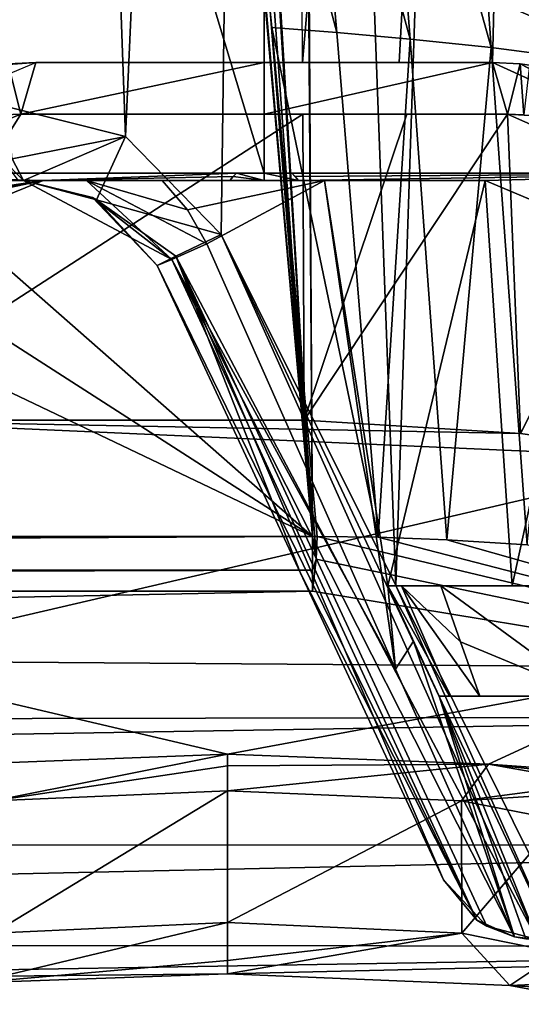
# Model space of a CAD drawing. Extents: x -250 to 250, y -430 to 356.
# Tile 508 of 656: x 221.68 to 228.49, y -429.88 to -416.52. Entities that reach past the tile are written whole.
import ezdxf

# ---------------------------------------------------------------- set-up
doc = ezdxf.new("R2010")
doc.units = 0
doc.header["$LTSCALE"] = 26.699852
for name, color, linetype in [('4400', 7, 'CONTINUOUS'), ('4415', 7, 'CONTINUOUS'), ('4433', 7, 'CONTINUOUS'), ('4439', 7, 'CONTINUOUS'), ('4440', 7, 'CONTINUOUS'), ('4473', 7, 'CONTINUOUS'), ('4497', 7, 'CONTINUOUS'), ('4505', 7, 'CONTINUOUS'), ('4523', 7, 'CONTINUOUS'), ('4535', 7, 'CONTINUOUS'), ('4540', 7, 'CONTINUOUS'), ('4550', 7, 'CONTINUOUS'), ('4568', 7, 'CONTINUOUS'), ('4569', 7, 'CONTINUOUS'), ('4581', 7, 'CONTINUOUS'), ('4603', 7, 'CONTINUOUS'), ('4640', 7, 'CONTINUOUS'), ('4676', 7, 'CONTINUOUS'), ('4689', 7, 'CONTINUOUS'), ('4750', 7, 'CONTINUOUS'), ('4754', 7, 'CONTINUOUS'), ('4755', 7, 'CONTINUOUS'), ('4760', 7, 'CONTINUOUS'), ('4813', 7, 'CONTINUOUS'), ('4823', 7, 'CONTINUOUS'), ('4856', 7, 'CONTINUOUS'), ('4887', 7, 'CONTINUOUS'), ('4903', 7, 'CONTINUOUS'), ('4919', 7, 'CONTINUOUS'), ('4924', 7, 'CONTINUOUS'), ('4926', 7, 'CONTINUOUS'), ('4944', 7, 'CONTINUOUS'), ('4953', 7, 'CONTINUOUS'), ('4958', 7, 'CONTINUOUS'), ('4960', 7, 'CONTINUOUS'), ('4971', 7, 'CONTINUOUS'), ('4975', 7, 'CONTINUOUS'), ('4993', 7, 'CONTINUOUS'), ('4999', 7, 'CONTINUOUS'), ('5004', 7, 'CONTINUOUS'), ('5027', 7, 'CONTINUOUS'), ('5039', 7, 'CONTINUOUS'), ('5055', 7, 'CONTINUOUS'), ('5063', 7, 'CONTINUOUS'), ('5071', 7, 'CONTINUOUS'), ('5074', 7, 'CONTINUOUS'), ('5091', 7, 'CONTINUOUS'), ('5107', 7, 'CONTINUOUS'), ('5108', 7, 'CONTINUOUS'), ('5117', 7, 'CONTINUOUS')]:
    doc.layers.add(name, color=color, linetype=linetype)

msp = doc.modelspace()

# ---------------------------------------------------------------- linework, layer by layer
at = {"layer": '4400', "color": 7, "linetype": 'CONTINUOUS'}
for points in [[(223.546, -419.855, -14.677), (225.492, -424.027, -14.935), (225.492, -424.027, -14.657), (223.546, -419.855, -14.677)], [(223.546, -419.855, -14.99), (225.492, -424.027, -14.935), (223.546, -419.855, -14.677), (223.546, -419.855, -14.99)], [(225.492, -424.027, -14.935), (227.433, -428.191, -14.376), (225.492, -424.027, -14.657), (225.492, -424.027, -14.935)], [(225.492, -424.027, -14.935), (227.433, -428.191, -14.623), (227.433, -428.191, -14.376), (225.492, -424.027, -14.935)]]:
    msp.add_3dface(points, dxfattribs=at)
at = {"layer": '4415', "color": 7, "linetype": 'CONTINUOUS'}
for points in [[(226.784, -425.33, -13.886), (224.22, -419.559, -13.978), (223.747, -419.771, -14.17), (226.784, -425.33, -13.886)], [(223.747, -419.771, -14.17), (223.546, -419.855, -14.677), (227.887, -428.737, -13.84), (223.747, -419.771, -14.17)], [(228.397, -428.965, -13.582), (223.747, -419.771, -14.17), (227.887, -428.737, -13.84), (228.397, -428.965, -13.582)], [(228.397, -428.965, -13.582), (226.784, -425.33, -13.886), (223.747, -419.771, -14.17), (228.397, -428.965, -13.582)], [(223.546, -419.855, -14.677), (225.492, -424.027, -14.657), (227.887, -428.737, -13.84), (223.546, -419.855, -14.677)], [(225.492, -424.027, -14.657), (227.433, -428.191, -14.376), (227.887, -428.737, -13.84), (225.492, -424.027, -14.657)]]:
    msp.add_3dface(points, dxfattribs=at)
at = {"layer": '4433', "color": 7, "linetype": 'CONTINUOUS'}
for points in [[(228, -416.2, -13.675), (231.27, -417.609, -12.517), (228.5, -411.7, -13.555), (228, -416.2, -13.675)], [(225.818, -418.7, -13.976), (223.617, -418.7, -13.931), (223.96, -419.1, -13.961), (225.818, -418.7, -13.976)], [(224.22, -419.559, -13.978), (225.818, -418.7, -13.976), (223.96, -419.1, -13.961), (224.22, -419.559, -13.978)], [(225.818, -418.7, -13.976), (224.22, -419.559, -13.978), (226.784, -425.33, -13.886), (225.818, -418.7, -13.976)], [(226.676, -424.2, -13.899), (225.818, -418.7, -13.976), (226.784, -425.33, -13.886), (226.676, -424.2, -13.899)], [(228, -418.7, -13.675), (225.818, -418.7, -13.976), (226.676, -424.2, -13.899), (228, -418.7, -13.675)], [(228.363, -424.2, -13.59), (228, -418.7, -13.675), (226.676, -424.2, -13.899), (228.363, -424.2, -13.59)], [(229.436, -419.308, -13.279), (228, -418.7, -13.675), (228.363, -424.2, -13.59), (229.436, -419.308, -13.279)], [(230, -424.2, -13.077), (229.436, -419.308, -13.279), (228.363, -424.2, -13.59), (230, -424.2, -13.077)], [(227.026, -424.95, -13.853), (226.676, -424.2, -13.899), (226.784, -425.33, -13.886), (227.026, -424.95, -13.853)], [(228.397, -428.965, -13.582), (227.026, -424.95, -13.853), (226.784, -425.33, -13.886), (228.397, -428.965, -13.582)], [(227.375, -425.7, -13.797), (227.026, -424.95, -13.853), (228.397, -428.965, -13.582), (227.375, -425.7, -13.797)], [(227.375, -425.7, -13.797), (228.704, -428.999, -13.501), (229.069, -425.7, -13.396), (227.375, -425.7, -13.797)], [(228.704, -428.999, -13.501), (227.375, -425.7, -13.797), (228.549, -428.99, -13.543), (228.704, -428.999, -13.501)], [(228.549, -428.99, -13.543), (227.375, -425.7, -13.797), (228.397, -428.965, -13.582), (228.549, -428.99, -13.543)]]:
    msp.add_3dface(points, dxfattribs=at)
at = {"layer": '4439', "color": 7, "linetype": 'CONTINUOUS'}
for points in [[(237.6, -376.856, 0), (225, -376.636, 12.6), (237.061, -418.6, 3.647), (237.6, -376.856, 0)], [(237.061, -418.6, 3.647), (225, -376.636, 12.6), (225, -418.6, 12.6), (237.061, -418.6, 3.647)], [(230.301, -416.833, -11.43), (228, -416.2, -12.238), (228.5, -411.7, -12.104), (230.301, -416.833, -11.43)]]:
    msp.add_3dface(points, dxfattribs=at)
at = {"layer": '4440', "color": 7, "linetype": 'CONTINUOUS'}
for points in [[(225, -418.6, 12.6), (225, -376.636, 12.6), (212.4, -376.856, 0), (225, -418.6, 12.6)], [(225, -418.6, 12.6), (212.4, -376.856, 0), (214.134, -418.6, 6.379), (225, -418.6, 12.6)], [(225, -377.076, -12.6), (217.749, -417.672, -10.304), (216.85, -408.15, -9.61), (225, -377.076, -12.6)], [(217.749, -417.672, -10.304), (225, -377.076, -12.6), (219.361, -417.055, -11.268), (217.749, -417.672, -10.304)], [(219.361, -417.055, -11.268), (225, -377.076, -12.6), (220.633, -416.413, -11.819), (219.361, -417.055, -11.268)]]:
    msp.add_3dface(points, dxfattribs=at)
at = {"layer": '4473', "color": 7, "linetype": 'CONTINUOUS'}
for points in [[(227.433, -428.191, -14.623), (228.019, -428.821, -15.222), (227.433, -428.191, -14.376), (227.433, -428.191, -14.623)], [(227.433, -428.191, -14.376), (228.019, -428.821, -15.222), (227.887, -428.737, -13.84), (227.433, -428.191, -14.376)], [(228.019, -428.821, -15.222), (228.397, -428.965, -13.582), (227.887, -428.737, -13.84), (228.019, -428.821, -15.222)], [(228.019, -428.821, -15.222), (228.703, -428.999, -15.478), (228.397, -428.965, -13.582), (228.019, -428.821, -15.222)], [(228.703, -428.999, -15.478), (228.549, -428.99, -13.543), (228.397, -428.965, -13.582), (228.703, -428.999, -15.478)]]:
    msp.add_3dface(points, dxfattribs=at)
at = {"layer": '4497', "color": 7, "linetype": 'CONTINUOUS'}
for points in [[(226.676, -424.2, -13.773), (227.026, -424.95, -13.853), (227.025, -424.95, -13.702), (226.676, -424.2, -13.773)], [(226.676, -424.2, -13.899), (227.026, -424.95, -13.853), (226.676, -424.2, -13.773), (226.676, -424.2, -13.899)], [(227.375, -425.7, -13.797), (227.375, -425.7, -13.633), (227.025, -424.95, -13.702), (227.375, -425.7, -13.797)], [(227.026, -424.95, -13.853), (227.375, -425.7, -13.797), (227.025, -424.95, -13.702), (227.026, -424.95, -13.853)]]:
    msp.add_3dface(points, dxfattribs=at)
at = {"layer": '4505', "color": 7, "linetype": 'CONTINUOUS'}
for points in [[(225, -418.6, 12.6), (214.134, -418.6, 6.379), (225, -418.6, -4), (225, -418.6, 12.6)], [(224.624, -418.6, -3.98), (214.134, -418.6, 6.379), (218.02, -418.6, -3.98), (224.624, -418.6, -3.98)], [(225, -418.6, -4), (214.134, -418.6, 6.379), (224.624, -418.6, -3.98), (225, -418.6, -4)], [(231.98, -418.6, -3.98), (237.061, -418.6, 3.647), (225, -418.6, 12.6), (231.98, -418.6, -3.98)], [(225.376, -418.6, -3.98), (225, -418.6, 12.6), (225, -418.6, -4), (225.376, -418.6, -3.98)], [(225.376, -418.6, -3.98), (231.98, -418.6, -3.98), (225, -418.6, 12.6), (225.376, -418.6, -3.98)]]:
    msp.add_3dface(points, dxfattribs=at)
at = {"layer": '4523', "color": 7, "linetype": 'CONTINUOUS'}
for points in [[(225.376, -418.6, -3.98), (225.42, -418.647, -3.975), (231.98, -418.6, -3.98), (225.376, -418.6, -3.98)], [(225.42, -418.647, -3.975), (225.465, -418.7, -3.97), (231.98, -418.6, -3.98), (225.42, -418.647, -3.975)], [(225.465, -418.7, -3.97), (228, -418.7, -3.97), (231.98, -418.6, -3.98), (225.465, -418.7, -3.97)], [(228, -418.7, -3.97), (229.429, -419.301, -3.907), (231.98, -418.6, -3.98), (228, -418.7, -3.97)]]:
    msp.add_3dface(points, dxfattribs=at)
at = {"layer": '4535', "color": 7, "linetype": 'CONTINUOUS'}
for points in [[(221.516, -417.7, -15.616), (223.117, -418.102, -15.889), (221.58, -418.407, -15.331), (221.516, -417.7, -15.616)], [(223.117, -418.102, -15.889), (221.734, -418.7, -14.64), (221.58, -418.407, -15.331), (223.117, -418.102, -15.889)], [(221.734, -418.7, -14.64), (223.117, -418.102, -15.889), (222.724, -418.962, -14.894), (221.734, -418.7, -14.64)], [(223.117, -418.102, -15.889), (224.416, -419.432, -15.989), (222.724, -418.962, -14.894), (223.117, -418.102, -15.889)], [(224.416, -419.432, -15.989), (223.802, -419.726, -15.691), (222.724, -418.962, -14.894), (224.416, -419.432, -15.989)], [(223.802, -419.726, -15.691), (223.546, -419.855, -14.99), (222.724, -418.962, -14.894), (223.802, -419.726, -15.691)]]:
    msp.add_3dface(points, dxfattribs=at)
at = {"layer": '4540', "color": 7, "linetype": 'CONTINUOUS'}
for points in [[(223.117, -418.102, -15.889), (221.516, -417.7, -15.616), (221.617, -376.1, -15.638), (223.117, -418.102, -15.889)], [(225.001, -376.1, -16), (223.117, -418.102, -15.889), (221.617, -376.1, -15.638), (225.001, -376.1, -16)], [(224.416, -419.432, -15.989), (223.117, -418.102, -15.889), (225.001, -376.1, -16), (224.416, -419.432, -15.989)], [(226.785, -424.195, -15.9), (224.416, -419.432, -15.989), (225.001, -376.1, -16), (226.785, -424.195, -15.9)], [(228.384, -376.1, -15.638), (226.785, -424.195, -15.9), (225.001, -376.1, -16), (228.384, -376.1, -15.638)], [(229.174, -428.999, -15.446), (226.785, -424.195, -15.9), (228.384, -376.1, -15.638), (229.174, -428.999, -15.446)], [(229.174, -428.999, -15.446), (228.384, -376.1, -15.638), (229.388, -392.284, -15.387), (229.174, -428.999, -15.446)]]:
    msp.add_3dface(points, dxfattribs=at)
at = {"layer": '4550', "color": 7, "linetype": 'CONTINUOUS'}
for points in [[(231.27, -417.609, -12.517), (228, -416.2, -13.675), (230.301, -416.833, -11.43), (231.27, -417.609, -12.517)], [(228, -416.2, -13.675), (228, -416.2, -12.238), (230.301, -416.833, -11.43), (228, -416.2, -13.675)]]:
    msp.add_3dface(points, dxfattribs=at)
at = {"layer": '4568', "color": 7, "linetype": 'CONTINUOUS'}
for points in [[(221.261, -418.842, -11.595), (222, -418.7, -12.846), (220.606, -419.266, -3.91), (221.261, -418.842, -11.595)], [(222, -418.7, -12.846), (222, -418.7, -3.97), (220.606, -419.266, -3.91), (222, -418.7, -12.846)]]:
    msp.add_3dface(points, dxfattribs=at)
at = {"layer": '4569', "color": 7, "linetype": 'CONTINUOUS'}
for points in [[(227.375, -425.7, -13.797), (229.069, -425.7, -13.396), (227.375, -425.7, -13.633), (227.375, -425.7, -13.797)], [(227.375, -425.7, -13.633), (229.069, -425.7, -13.396), (227.516, -425.7, -13.138), (227.375, -425.7, -13.633)], [(227.516, -425.7, -13.138), (230.7, -425.7, -12.787), (227.928, -425.7, -12.745), (227.516, -425.7, -13.138)], [(229.069, -425.7, -13.396), (230.7, -425.7, -12.787), (227.516, -425.7, -13.138), (229.069, -425.7, -13.396)], [(227.928, -425.7, -12.745), (230.7, -425.7, -12.787), (229.441, -425.7, -11.26), (227.928, -425.7, -12.745)]]:
    msp.add_3dface(points, dxfattribs=at)
at = {"layer": '4581', "color": 7, "linetype": 'CONTINUOUS'}
for points in [[(222, -418.7, -3.97), (218.02, -418.6, -3.98), (217.632, -419.619, -3.873), (222, -418.7, -3.97)], [(222, -418.7, -3.97), (224.624, -418.6, -3.98), (218.02, -418.6, -3.98), (222, -418.7, -3.97)], [(224.624, -418.6, -3.98), (222, -418.7, -3.97), (224.58, -418.647, -3.975), (224.624, -418.6, -3.98)], [(220.606, -419.266, -3.91), (222, -418.7, -3.97), (217.632, -419.619, -3.873), (220.606, -419.266, -3.91)], [(222, -418.7, -3.97), (224.535, -418.7, -3.97), (224.58, -418.647, -3.975), (222, -418.7, -3.97)]]:
    msp.add_3dface(points, dxfattribs=at)
at = {"layer": '4603', "color": 7, "linetype": 'CONTINUOUS'}
for points in [[(229.441, -425.7, -11.26), (229.284, -424.2, -11.337), (227.396, -424.2, -12.806), (229.441, -425.7, -11.26)], [(229.441, -425.7, -11.26), (227.396, -424.2, -12.806), (227.665, -424.959, -12.77), (229.441, -425.7, -11.26)], [(227.928, -425.7, -12.745), (229.441, -425.7, -11.26), (227.665, -424.959, -12.77), (227.928, -425.7, -12.745)]]:
    msp.add_3dface(points, dxfattribs=at)
at = {"layer": '4640', "color": 7, "linetype": 'CONTINUOUS'}
for points in [[(221.734, -418.7, -14.333), (222.724, -418.962, -14.894), (222.67, -418.933, -14.563), (221.734, -418.7, -14.333)], [(221.734, -418.7, -14.333), (221.734, -418.7, -14.64), (222.724, -418.962, -14.894), (221.734, -418.7, -14.333)], [(222.724, -418.962, -14.894), (223.546, -419.855, -14.99), (222.67, -418.933, -14.563), (222.724, -418.962, -14.894)], [(223.546, -419.855, -14.99), (223.546, -419.855, -14.677), (222.67, -418.933, -14.563), (223.546, -419.855, -14.99)]]:
    msp.add_3dface(points, dxfattribs=at)
at = {"layer": '4676', "color": 7, "linetype": 'CONTINUOUS'}
for points in [[(221.734, -418.7, -14.64), (221.665, -418.7, -14.625), (221.446, -418.407, -15.3), (221.734, -418.7, -14.64)], [(221.58, -418.407, -15.331), (221.734, -418.7, -14.64), (221.446, -418.407, -15.3), (221.58, -418.407, -15.331)]]:
    msp.add_3dface(points, dxfattribs=at)
at = {"layer": '4689', "color": 7, "linetype": 'CONTINUOUS'}
msp.add_3dface([(221.024, -418.843, -11.959), (222, -418.7, -12.846), (221.261, -418.842, -11.595), (221.024, -418.843, -11.959)], dxfattribs=at)
at = {"layer": '4750', "color": 7, "linetype": 'CONTINUOUS'}
for points in [[(225, -418.7, -4), (224.624, -418.6, -3.98), (224.58, -418.647, -3.975), (225, -418.7, -4)], [(225, -418.7, -4), (225, -418.6, -4), (224.624, -418.6, -3.98), (225, -418.7, -4)], [(225.465, -418.7, -3.97), (225.376, -418.6, -3.98), (225, -418.6, -4), (225.465, -418.7, -3.97)], [(225, -418.7, -4), (225.465, -418.7, -3.97), (225, -418.6, -4), (225, -418.7, -4)], [(225.465, -418.7, -3.97), (225.42, -418.647, -3.975), (225.376, -418.6, -3.98), (225.465, -418.7, -3.97)], [(224.535, -418.7, -3.97), (225, -418.7, -4), (224.58, -418.647, -3.975), (224.535, -418.7, -3.97)]]:
    msp.add_3dface(points, dxfattribs=at)
at = {"layer": '4754', "color": 7, "linetype": 'CONTINUOUS'}
msp.add_3dface([(222, -418.7, -12.846), (221.024, -418.843, -11.959), (220, -418.7, -13.199), (222, -418.7, -12.846)], dxfattribs=at)
at = {"layer": '4755', "color": 7, "linetype": 'CONTINUOUS'}
for points in [[(221.734, -418.7, -14.64), (220, -418.7, -13.199), (221.665, -418.7, -14.625), (221.734, -418.7, -14.64)], [(221.734, -418.7, -14.333), (220, -418.7, -13.199), (221.734, -418.7, -14.64), (221.734, -418.7, -14.333)], [(222, -418.7, -12.846), (220, -418.7, -13.199), (221.734, -418.7, -14.333), (222, -418.7, -12.846)], [(222.591, -418.7, -14.064), (222, -418.7, -12.846), (221.734, -418.7, -14.333), (222.591, -418.7, -14.064)], [(222, -418.7, -3.97), (223.617, -418.7, -13.931), (224.535, -418.7, -3.97), (222, -418.7, -3.97)], [(222.591, -418.7, -14.064), (223.617, -418.7, -13.931), (222, -418.7, -3.97), (222.591, -418.7, -14.064)], [(222, -418.7, -12.846), (222.591, -418.7, -14.064), (222, -418.7, -3.97), (222, -418.7, -12.846)], [(223.617, -418.7, -13.931), (225.818, -418.7, -13.976), (224.535, -418.7, -3.97), (223.617, -418.7, -13.931)], [(224.535, -418.7, -3.97), (225.818, -418.7, -13.976), (225, -418.7, -4), (224.535, -418.7, -3.97)], [(225, -418.7, -4), (225.818, -418.7, -13.976), (225.465, -418.7, -3.97), (225, -418.7, -4)], [(225.818, -418.7, -13.976), (228, -418.7, -13.675), (225.465, -418.7, -3.97), (225.818, -418.7, -13.976)], [(228, -418.7, -13.675), (228, -418.7, -3.97), (225.465, -418.7, -3.97), (228, -418.7, -13.675)]]:
    msp.add_3dface(points, dxfattribs=at)
at = {"layer": '4760', "color": 7, "linetype": 'CONTINUOUS'}
for points in [[(227.375, -425.7, -13.633), (227.516, -425.7, -13.138), (226.676, -424.2, -13.773), (227.375, -425.7, -13.633)], [(227.375, -425.7, -13.633), (226.676, -424.2, -13.773), (227.025, -424.95, -13.702), (227.375, -425.7, -13.633)], [(226.676, -424.2, -13.773), (227.516, -425.7, -13.138), (226.863, -424.2, -13.207), (226.676, -424.2, -13.773)], [(227.516, -425.7, -13.138), (227.928, -425.7, -12.745), (226.863, -424.2, -13.207), (227.516, -425.7, -13.138)], [(226.863, -424.2, -13.207), (227.928, -425.7, -12.745), (227.665, -424.959, -12.77), (226.863, -424.2, -13.207)], [(227.396, -424.2, -12.806), (226.863, -424.2, -13.207), (227.665, -424.959, -12.77), (227.396, -424.2, -12.806)]]:
    msp.add_3dface(points, dxfattribs=at)
at = {"layer": '4813', "color": 7, "linetype": 'CONTINUOUS'}
for points in [[(222.591, -418.7, -14.064), (221.734, -418.7, -14.333), (223.747, -419.771, -14.17), (222.591, -418.7, -14.064)], [(223.747, -419.771, -14.17), (221.734, -418.7, -14.333), (222.67, -418.933, -14.563), (223.747, -419.771, -14.17)], [(223.617, -418.7, -13.931), (222.591, -418.7, -14.064), (223.96, -419.1, -13.961), (223.617, -418.7, -13.931)], [(222.591, -418.7, -14.064), (224.22, -419.559, -13.978), (223.96, -419.1, -13.961), (222.591, -418.7, -14.064)], [(224.22, -419.559, -13.978), (222.591, -418.7, -14.064), (223.747, -419.771, -14.17), (224.22, -419.559, -13.978)], [(223.546, -419.855, -14.677), (223.747, -419.771, -14.17), (222.67, -418.933, -14.563), (223.546, -419.855, -14.677)]]:
    msp.add_3dface(points, dxfattribs=at)
at = {"layer": '4823', "color": 7, "linetype": 'CONTINUOUS'}
for points in [[(228.363, -424.2, -13.59), (226.676, -424.2, -13.773), (226.863, -424.2, -13.207), (228.363, -424.2, -13.59)], [(228.363, -424.2, -13.59), (226.676, -424.2, -13.899), (226.676, -424.2, -13.773), (228.363, -424.2, -13.59)], [(230, -424.2, -13.077), (228.363, -424.2, -13.59), (226.863, -424.2, -13.207), (230, -424.2, -13.077)], [(227.396, -424.2, -12.806), (230, -424.2, -13.077), (226.863, -424.2, -13.207), (227.396, -424.2, -12.806)], [(229.284, -424.2, -11.337), (230, -424.2, -13.077), (227.396, -424.2, -12.806), (229.284, -424.2, -11.337)]]:
    msp.add_3dface(points, dxfattribs=at)
at = {"layer": '4856', "color": 7, "linetype": 'CONTINUOUS'}
for points in [[(223.802, -419.726, -15.691), (224.416, -419.432, -15.989), (228.703, -428.999, -15.478), (223.802, -419.726, -15.691)], [(228.703, -428.999, -15.478), (224.416, -419.432, -15.989), (228.931, -428.999, -15.486), (228.703, -428.999, -15.478)], [(224.416, -419.432, -15.989), (226.785, -424.195, -15.9), (228.931, -428.999, -15.486), (224.416, -419.432, -15.989)], [(223.546, -419.855, -14.99), (223.802, -419.726, -15.691), (225.492, -424.027, -14.935), (223.546, -419.855, -14.99)], [(227.433, -428.191, -14.623), (223.802, -419.726, -15.691), (228.019, -428.821, -15.222), (227.433, -428.191, -14.623)], [(225.492, -424.027, -14.935), (223.802, -419.726, -15.691), (227.433, -428.191, -14.623), (225.492, -424.027, -14.935)], [(228.019, -428.821, -15.222), (223.802, -419.726, -15.691), (228.703, -428.999, -15.478), (228.019, -428.821, -15.222)], [(226.785, -424.195, -15.9), (229.174, -428.999, -15.446), (228.931, -428.999, -15.486), (226.785, -424.195, -15.9)]]:
    msp.add_3dface(points, dxfattribs=at)
at = {"layer": '4887', "color": 7, "linetype": 'CONTINUOUS'}
for points in [[(228, -418.7, -3.97), (228, -418.7, -13.675), (229.436, -419.308, -13.279), (228, -418.7, -3.97)], [(228, -418.7, -3.97), (229.436, -419.308, -13.279), (229.429, -419.301, -3.907), (228, -418.7, -3.97)]]:
    msp.add_3dface(points, dxfattribs=at)
at = {"layer": '4903', "color": 7, "linetype": 'CONTINUOUS'}
for points in [[(225.523, -417.8, 19.206), (221.7, -417.8, 1.039), (226.934, -417.8, 18.999), (225.523, -417.8, 19.206)], [(221.7, -417.8, 19.206), (221.7, -417.8, 1.039), (225.523, -417.8, 19.206), (221.7, -417.8, 19.206)], [(221.7, -417.8, 1.039), (228.3, -417.8, 18.626), (226.934, -417.8, 18.999), (221.7, -417.8, 1.039)], [(221.7, -417.8, 1.039), (225, -417.8, 3.2), (228.3, -417.8, 18.626), (221.7, -417.8, 1.039)], [(225, -417.8, 3.2), (228.3, -417.8, 1.039), (228.3, -417.8, 18.626), (225, -417.8, 3.2)]]:
    msp.add_3dface(points, dxfattribs=at)
at = {"layer": '4919', "color": 7, "linetype": 'CONTINUOUS'}
for points in [[(225.4, -393.862, 16.69), (229.093, -375.443, 13.924), (225.519, -417.1, 19.132), (225.4, -393.862, 16.69)], [(225.519, -417.1, 19.132), (229.093, -375.443, 13.924), (226.831, -417.1, 18.946), (225.519, -417.1, 19.132)], [(226.831, -417.1, 18.946), (229.093, -375.443, 13.924), (228.1, -417.1, 18.618), (226.831, -417.1, 18.946)], [(228.1, -417.1, 18.618), (229.093, -375.443, 13.924), (230.813, -418.333, 17.424), (228.1, -417.1, 18.618)]]:
    msp.add_3dface(points, dxfattribs=at)
at = {"layer": '4924', "color": 7, "linetype": 'CONTINUOUS'}
for points in [[(224.5, -426.483, -3.549), (221.324, -427.117, -5.312), (220.968, -426.619, -5.005), (224.5, -426.483, -3.549)], [(224.5, -426.645, -3.871), (221.324, -427.117, -5.312), (224.5, -426.483, -3.549), (224.5, -426.645, -3.871)], [(224.5, -426.981, -4), (221.324, -427.117, -5.312), (224.5, -426.645, -3.871), (224.5, -426.981, -4)]]:
    msp.add_3dface(points, dxfattribs=at)
at = {"layer": '4926', "color": 7, "linetype": 'CONTINUOUS'}
for points in [[(225.519, -417.1, 19.132), (226.831, -417.1, 18.946), (221.9, -417.1, 19.132), (225.519, -417.1, 19.132)], [(226.831, -417.1, 18.946), (228.1, -417.1, 18.618), (221.9, -417.1, 19.132), (226.831, -417.1, 18.946)], [(224.999, -417.1, 3.2), (221.9, -417.1, 1.43), (221.9, -417.1, 19.132), (224.999, -417.1, 3.2)], [(228.1, -417.1, 18.618), (224.999, -417.1, 3.2), (221.9, -417.1, 19.132), (228.1, -417.1, 18.618)], [(228.1, -417.1, 18.618), (228.1, -417.1, 1.43), (224.999, -417.1, 3.2), (228.1, -417.1, 18.618)]]:
    msp.add_3dface(points, dxfattribs=at)
at = {"layer": '4944', "color": 7, "linetype": 'CONTINUOUS'}
for points in [[(224.5, -426.645, -3.871), (224.5, -426.483, -3.549), (228.046, -426.621, -5.019), (224.5, -426.645, -3.871)], [(224.5, -426.981, -4), (224.5, -426.645, -3.871), (228.046, -426.621, -5.019), (224.5, -426.981, -4)], [(227.678, -427.117, -5.314), (224.5, -426.981, -4), (228.046, -426.621, -5.019), (227.678, -427.117, -5.314)], [(229.5, -426.878, -8.53), (227.678, -427.117, -5.314), (228.046, -426.621, -5.019), (229.5, -426.878, -8.53)], [(229.146, -427.025, -8.521), (227.678, -427.117, -5.314), (229.5, -426.878, -8.53), (229.146, -427.025, -8.521)], [(229, -427.377, -8.5), (227.678, -427.117, -5.314), (229.146, -427.025, -8.521), (229, -427.377, -8.5)]]:
    msp.add_3dface(points, dxfattribs=at)
at = {"layer": '4953', "color": 7, "linetype": 'CONTINUOUS'}
for points in [[(225.544, -421.954, 19.642), (225.523, -417.8, 19.206), (226.934, -417.8, 18.999), (225.544, -421.954, 19.642)], [(228.478, -422.134, 19.025), (225.544, -421.954, 19.642), (228.3, -417.8, 18.626), (228.478, -422.134, 19.025)], [(228.3, -417.8, 18.626), (225.544, -421.954, 19.642), (226.934, -417.8, 18.999), (228.3, -417.8, 18.626)], [(228.478, -422.134, 19.025), (228.3, -417.8, 18.626), (230.224, -418.651, 17.832), (228.478, -422.134, 19.025)], [(230.9, -422.477, 17.816), (228.478, -422.134, 19.025), (230.224, -418.651, 17.832), (230.9, -422.477, 17.816)]]:
    msp.add_3dface(points, dxfattribs=at)
at = {"layer": '4958', "color": 7, "linetype": 'CONTINUOUS'}
for points in [[(225.657, -423.53, 22.824), (225.233, -363.641, 16.53), (205.56, -405.862, 20.967), (225.657, -423.53, 22.824)], [(225.233, -363.641, 16.53), (225.657, -423.53, 22.824), (225.427, -385.435, 18.821), (225.233, -363.641, 16.53)], [(204.384, -409.858, 21.387), (225.657, -423.53, 22.824), (205.56, -405.862, 20.967), (204.384, -409.858, 21.387)], [(200.611, -411.577, 21.568), (225.657, -423.53, 22.824), (204.384, -409.858, 21.387), (200.611, -411.577, 21.568)], [(132.5, -423.53, 22.824), (225.657, -423.53, 22.824), (200.611, -411.577, 21.568), (132.5, -423.53, 22.824)]]:
    msp.add_3dface(points, dxfattribs=at)
at = {"layer": '4960', "color": 7, "linetype": 'CONTINUOUS'}
for points in [[(221.324, -427.117, -5.312), (224.5, -426.981, -4), (221.324, -428.912, -5.312), (221.324, -427.117, -5.312)], [(221.324, -428.912, -5.312), (224.5, -426.981, -4), (224.5, -428.77, -4), (221.324, -428.912, -5.312)], [(224.5, -426.981, -4), (227.678, -427.117, -5.314), (224.5, -428.77, -4), (224.5, -426.981, -4)], [(224.5, -428.77, -4), (227.678, -427.117, -5.314), (227.683, -428.912, -5.319), (224.5, -428.77, -4)], [(227.678, -427.117, -5.314), (229, -427.377, -8.5), (227.683, -428.912, -5.319), (227.678, -427.117, -5.314)], [(229, -427.377, -8.5), (229, -429.181, -8.5), (227.683, -428.912, -5.319), (229, -427.377, -8.5)]]:
    msp.add_3dface(points, dxfattribs=at)
at = {"layer": '4971', "color": 7, "linetype": 'CONTINUOUS'}
for points in [[(224.5, -428.77, -4), (227.683, -428.912, -5.319), (224.5, -429.284, -3.775), (224.5, -428.77, -4)], [(224.5, -429.284, -3.775), (227.683, -428.912, -5.319), (224.5, -429.466, -3.231), (224.5, -429.284, -3.775)], [(224.5, -429.466, -3.231), (227.683, -428.912, -5.319), (228.333, -429.624, -4.926), (224.5, -429.466, -3.231)], [(227.683, -428.912, -5.319), (229, -429.181, -8.5), (228.333, -429.624, -4.926), (227.683, -428.912, -5.319)], [(228.333, -429.624, -4.926), (229, -429.181, -8.5), (229.205, -429.675, -8.471), (228.333, -429.624, -4.926)], [(229.7, -429.879, -8.459), (228.333, -429.624, -4.926), (229.205, -429.675, -8.471), (229.7, -429.879, -8.459)]]:
    msp.add_3dface(points, dxfattribs=at)
at = {"layer": '4975', "color": 7, "linetype": 'CONTINUOUS'}
for points in [[(225.544, -421.954, 19.642), (219.1, -421.954, 19.642), (225.523, -417.8, 19.206), (225.544, -421.954, 19.642)], [(219.1, -421.954, 19.642), (221.7, -417.8, 19.206), (225.523, -417.8, 19.206), (219.1, -421.954, 19.642)], [(221.7, -417.8, 19.206), (219.1, -421.954, 19.642), (219.887, -418.536, 19.283), (221.7, -417.8, 19.206)]]:
    msp.add_3dface(points, dxfattribs=at)
at = {"layer": '4993', "color": 7, "linetype": 'CONTINUOUS'}
for points in [[(228.1, -417.1, 18.618), (230.813, -418.333, 17.424), (228.1, -417.1, 1.43), (228.1, -417.1, 18.618)], [(228.1, -417.1, 1.43), (230.813, -418.333, 17.424), (228.473, -417.119, 0.549), (228.1, -417.1, 1.43)], [(230.813, -418.333, 17.424), (228.6, -417.135, -0.4), (228.473, -417.119, 0.549), (230.813, -418.333, 17.424)]]:
    msp.add_3dface(points, dxfattribs=at)
at = {"layer": '4999', "color": 7, "linetype": 'CONTINUOUS'}
for points in [[(225.657, -423.53, 22.824), (132.5, -423.53, 22.824), (132.5, -423.988, 22.713), (225.657, -423.53, 22.824)], [(225.657, -423.53, 22.824), (132.5, -423.988, 22.713), (225.657, -423.988, 22.713), (225.657, -423.53, 22.824)], [(132.5, -424.272, 22.336), (225.657, -424.272, 22.336), (225.657, -423.988, 22.713), (132.5, -424.272, 22.336)], [(132.5, -423.988, 22.713), (132.5, -424.272, 22.336), (225.657, -423.988, 22.713), (132.5, -423.988, 22.713)]]:
    msp.add_3dface(points, dxfattribs=at)
at = {"layer": '5004', "color": 7, "linetype": 'CONTINUOUS'}
for points in [[(225.427, -385.435, 18.821), (225.657, -423.53, 22.824), (223.741, -391.792, 19.587), (225.427, -385.435, 18.821)], [(223.741, -391.792, 19.587), (225.657, -423.53, 22.824), (223.739, -392.621, 19.676), (223.741, -391.792, 19.587)], [(223.739, -392.621, 19.676), (225.657, -423.53, 22.824), (223.752, -397.208, 20.166), (223.739, -392.621, 19.676)], [(223.752, -397.208, 20.166), (225.657, -423.53, 22.824), (223.852, -401.126, 20.581), (223.752, -397.208, 20.166)], [(223.852, -401.126, 20.581), (225.657, -423.53, 22.824), (224.126, -406.1, 21.097), (223.852, -401.126, 20.581)], [(224.126, -406.1, 21.097), (225.657, -423.53, 22.824), (224.576, -411.37, 21.627), (224.126, -406.1, 21.097)], [(224.576, -411.37, 21.627), (225.657, -423.53, 22.824), (225.105, -416.623, 22.144), (224.576, -411.37, 21.627)], [(225.688, -423.53, 22.824), (225.718, -423.53, 22.822), (225.105, -416.623, 22.144), (225.688, -423.53, 22.824)], [(225.657, -423.53, 22.824), (225.688, -423.53, 22.824), (225.105, -416.623, 22.144), (225.657, -423.53, 22.824)]]:
    msp.add_3dface(points, dxfattribs=at)
at = {"layer": '5027', "color": 7, "linetype": 'CONTINUOUS'}
for points in [[(225.657, -424.272, 22.336), (132.5, -426.172, 15.59), (235.96, -425.975, 16.359), (225.657, -424.272, 22.336)], [(132.5, -424.272, 22.336), (132.5, -426.172, 15.59), (225.657, -424.272, 22.336), (132.5, -424.272, 22.336)], [(235.96, -425.975, 16.359), (132.5, -427.703, 8.751), (239.267, -427.721, 8.662), (235.96, -425.975, 16.359)], [(132.5, -426.172, 15.59), (132.5, -427.703, 8.751), (235.96, -425.975, 16.359), (132.5, -426.172, 15.59)], [(132.5, -427.703, 8.751), (178.88, -429.054, 0.393), (239.267, -427.721, 8.662), (132.5, -427.703, 8.751)], [(178.88, -429.054, 0.393), (240.3, -429.093, 0.087), (239.267, -427.721, 8.662), (178.88, -429.054, 0.393)], [(207.895, -429.639, -5.104), (240.3, -429.093, 0.087), (178.88, -429.054, 0.393), (207.895, -429.639, -5.104)], [(224.5, -429.466, -3.231), (240.3, -429.093, 0.087), (207.895, -429.639, -5.104), (224.5, -429.466, -3.231)], [(224.5, -429.466, -3.231), (228.333, -429.624, -4.926), (240.3, -429.093, 0.087), (224.5, -429.466, -3.231)], [(228.333, -429.624, -4.926), (229.7, -429.879, -8.459), (240.3, -429.093, 0.087), (228.333, -429.624, -4.926)], [(224.5, -429.466, -3.231), (207.895, -429.639, -5.104), (221.066, -429.589, -4.534), (224.5, -429.466, -3.231)]]:
    msp.add_3dface(points, dxfattribs=at)
at = {"layer": '5039', "color": 7, "linetype": 'CONTINUOUS'}
for points in [[(235.96, -425.975, 16.359), (225.718, -423.53, 22.822), (225.707, -423.841, 22.785), (235.96, -425.975, 16.359)], [(225.718, -423.53, 22.822), (235.96, -425.975, 16.359), (226.548, -423.542, 22.733), (225.718, -423.53, 22.822)], [(235.96, -425.975, 16.359), (227.477, -423.576, 22.581), (226.548, -423.542, 22.733), (235.96, -425.975, 16.359)], [(235.96, -425.975, 16.359), (228.568, -423.646, 22.317), (227.477, -423.576, 22.581), (235.96, -425.975, 16.359)], [(225.657, -424.272, 22.336), (235.96, -425.975, 16.359), (225.707, -423.841, 22.785), (225.657, -424.272, 22.336)]]:
    msp.add_3dface(points, dxfattribs=at)
at = {"layer": '5055', "color": 7, "linetype": 'CONTINUOUS'}
for points in [[(221.324, -428.912, -5.312), (224.5, -428.77, -4), (221.066, -429.589, -4.534), (221.324, -428.912, -5.312)], [(224.5, -428.77, -4), (224.5, -429.284, -3.775), (221.066, -429.589, -4.534), (224.5, -428.77, -4)], [(224.5, -429.284, -3.775), (224.5, -429.466, -3.231), (221.066, -429.589, -4.534), (224.5, -429.284, -3.775)]]:
    msp.add_3dface(points, dxfattribs=at)
at = {"layer": '5063', "color": 7, "linetype": 'CONTINUOUS'}
for points in [[(228.3, -417.8, 1.039), (228.524, -417.81, 0.336), (228.3, -417.8, 18.626), (228.3, -417.8, 1.039)], [(228.3, -417.8, 18.626), (228.6, -417.817, -0.4), (230.224, -418.651, 17.832), (228.3, -417.8, 18.626)], [(228.524, -417.81, 0.336), (228.6, -417.817, -0.4), (228.3, -417.8, 18.626), (228.524, -417.81, 0.336)]]:
    msp.add_3dface(points, dxfattribs=at)
at = {"layer": '5071', "color": 7, "linetype": 'CONTINUOUS'}
for points in [[(221.476, -417.81, 0.336), (221.528, -417.119, 0.55), (221.7, -417.8, 1.039), (221.476, -417.81, 0.336)], [(221.528, -417.119, 0.55), (221.9, -417.1, 1.43), (221.7, -417.8, 1.039), (221.528, -417.119, 0.55)], [(221.9, -417.1, 1.43), (224.999, -417.1, 3.2), (221.7, -417.8, 1.039), (221.9, -417.1, 1.43)], [(221.7, -417.8, 1.039), (224.999, -417.1, 3.2), (225, -417.8, 3.2), (221.7, -417.8, 1.039)], [(224.999, -417.1, 3.2), (228.1, -417.1, 1.43), (225, -417.8, 3.2), (224.999, -417.1, 3.2)], [(225, -417.8, 3.2), (228.1, -417.1, 1.43), (228.3, -417.8, 1.039), (225, -417.8, 3.2)], [(228.1, -417.1, 1.43), (228.473, -417.119, 0.549), (228.3, -417.8, 1.039), (228.1, -417.1, 1.43)], [(228.3, -417.8, 1.039), (228.473, -417.119, 0.549), (228.524, -417.81, 0.336), (228.3, -417.8, 1.039)], [(228.473, -417.119, 0.549), (228.6, -417.135, -0.4), (228.524, -417.81, 0.336), (228.473, -417.119, 0.549)]]:
    msp.add_3dface(points, dxfattribs=at)
at = {"layer": '5074', "color": 7, "linetype": 'CONTINUOUS'}
for points in [[(221.476, -417.81, 0.336), (221.7, -417.8, 1.039), (219.887, -418.536, 19.283), (221.476, -417.81, 0.336)], [(221.7, -417.8, 1.039), (221.7, -417.8, 19.206), (219.887, -418.536, 19.283), (221.7, -417.8, 1.039)]]:
    msp.add_3dface(points, dxfattribs=at)
at = {"layer": '5091', "color": 7, "linetype": 'CONTINUOUS'}
for points in [[(221.9, -417.1, 19.132), (221.4, -417.135, -0.4), (219.328, -418.182, 19.246), (221.9, -417.1, 19.132)], [(221.528, -417.119, 0.55), (221.4, -417.135, -0.4), (221.9, -417.1, 19.132), (221.528, -417.119, 0.55)], [(221.9, -417.1, 1.43), (221.528, -417.119, 0.55), (221.9, -417.1, 19.132), (221.9, -417.1, 1.43)]]:
    msp.add_3dface(points, dxfattribs=at)
at = {"layer": '5107', "color": 7, "linetype": 'CONTINUOUS'}
for points in [[(228.478, -422.134, 19.025), (230.9, -422.477, 17.816), (219.1, -421.954, 19.642), (228.478, -422.134, 19.025)], [(219.1, -421.954, 19.642), (230.9, -422.477, 17.816), (219.1, -425.219, 5.688), (219.1, -421.954, 19.642)], [(225.544, -421.954, 19.642), (228.478, -422.134, 19.025), (219.1, -421.954, 19.642), (225.544, -421.954, 19.642)], [(230.9, -422.477, 17.816), (230.9, -425.306, 5.184), (219.1, -425.219, 5.688), (230.9, -422.477, 17.816)], [(230.9, -425.306, 5.184), (224.5, -426.483, -3.549), (219.1, -425.219, 5.688), (230.9, -425.306, 5.184)], [(224.5, -426.483, -3.549), (220.968, -426.619, -5.005), (219.1, -425.219, 5.688), (224.5, -426.483, -3.549)], [(228.046, -426.621, -5.019), (224.5, -426.483, -3.549), (230.9, -425.306, 5.184), (228.046, -426.621, -5.019)], [(230.9, -426.825, -7.673), (228.046, -426.621, -5.019), (230.9, -425.306, 5.184), (230.9, -426.825, -7.673)], [(230.214, -426.867, -8.337), (229.5, -426.878, -8.53), (228.046, -426.621, -5.019), (230.214, -426.867, -8.337)], [(230.9, -426.825, -7.673), (230.214, -426.867, -8.337), (228.046, -426.621, -5.019), (230.9, -426.825, -7.673)]]:
    msp.add_3dface(points, dxfattribs=at)
at = {"layer": '5108', "color": 7, "linetype": 'CONTINUOUS'}
for points in [[(225.657, -423.53, 22.824), (225.657, -423.988, 22.713), (225.707, -423.841, 22.785), (225.657, -423.53, 22.824)], [(225.688, -423.53, 22.824), (225.657, -423.53, 22.824), (225.707, -423.841, 22.785), (225.688, -423.53, 22.824)], [(225.718, -423.53, 22.822), (225.688, -423.53, 22.824), (225.707, -423.841, 22.785), (225.718, -423.53, 22.822)], [(225.657, -423.988, 22.713), (225.657, -424.272, 22.336), (225.707, -423.841, 22.785), (225.657, -423.988, 22.713)]]:
    msp.add_3dface(points, dxfattribs=at)
at = {"layer": '5117', "color": 7, "linetype": 'CONTINUOUS'}
for points in [[(224.576, -411.37, 21.627), (225.985, -416.693, 22.074), (225.523, -411.423, 21.563), (224.576, -411.37, 21.627)], [(224.576, -411.37, 21.627), (225.105, -416.623, 22.144), (225.985, -416.693, 22.074), (224.576, -411.37, 21.627)], [(225.985, -416.693, 22.074), (226.981, -416.782, 21.95), (225.523, -411.423, 21.563), (225.985, -416.693, 22.074)], [(225.523, -411.423, 21.563), (226.981, -416.782, 21.95), (226.571, -411.495, 21.452), (225.523, -411.423, 21.563)], [(226.981, -416.782, 21.95), (228.08, -416.897, 21.735), (226.571, -411.495, 21.452), (226.981, -416.782, 21.95)], [(226.571, -411.495, 21.452), (228.08, -416.897, 21.735), (227.711, -411.589, 21.254), (226.571, -411.495, 21.452)], [(228.08, -416.897, 21.735), (229.25, -417.047, 21.39), (227.711, -411.589, 21.254), (228.08, -416.897, 21.735)], [(227.711, -411.589, 21.254), (229.25, -417.047, 21.39), (228.909, -411.714, 20.92), (227.711, -411.589, 21.254)], [(225.105, -416.623, 22.144), (226.548, -423.542, 22.733), (225.985, -416.693, 22.074), (225.105, -416.623, 22.144)], [(225.105, -416.623, 22.144), (225.718, -423.53, 22.822), (226.548, -423.542, 22.733), (225.105, -416.623, 22.144)], [(225.985, -416.693, 22.074), (226.548, -423.542, 22.733), (226.981, -416.782, 21.95), (225.985, -416.693, 22.074)], [(226.548, -423.542, 22.733), (227.477, -423.576, 22.581), (226.981, -416.782, 21.95), (226.548, -423.542, 22.733)], [(226.981, -416.782, 21.95), (227.477, -423.576, 22.581), (228.08, -416.897, 21.735), (226.981, -416.782, 21.95)], [(227.477, -423.576, 22.581), (228.568, -423.646, 22.317), (228.08, -416.897, 21.735), (227.477, -423.576, 22.581)], [(228.08, -416.897, 21.735), (228.568, -423.646, 22.317), (229.25, -417.047, 21.39), (228.08, -416.897, 21.735)]]:
    msp.add_3dface(points, dxfattribs=at)

doc.saveas('drawing.dxf')
